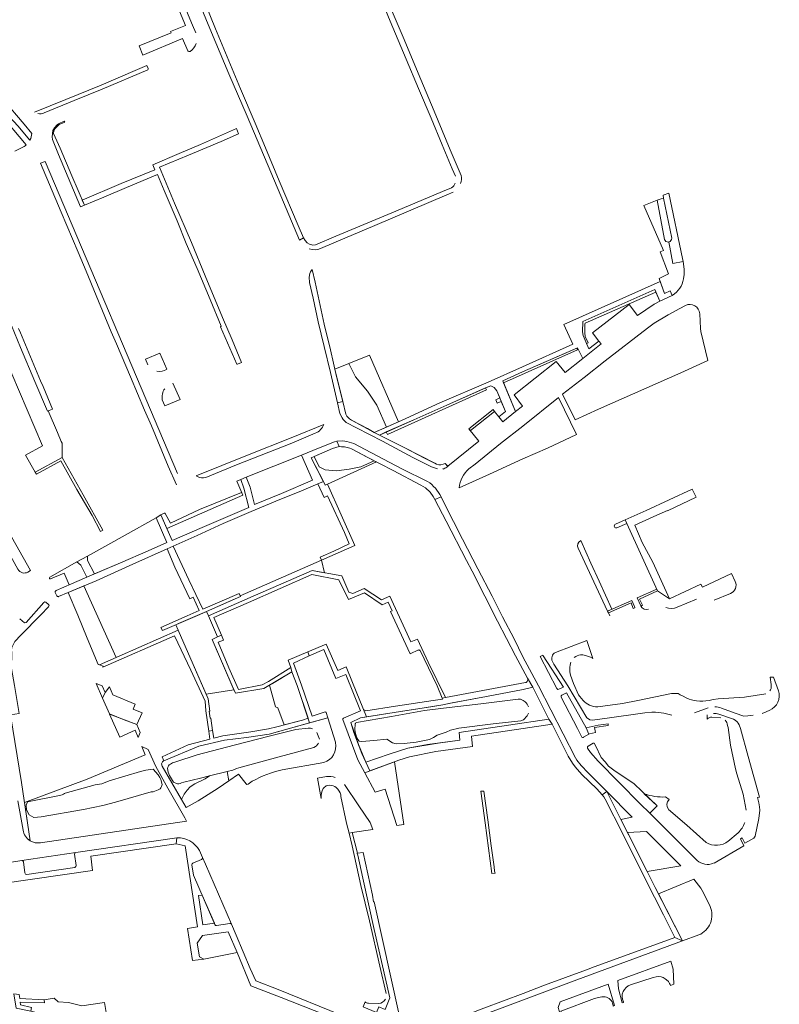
# Model space of a CAD drawing. Header units: metres. Extents: x 209813 to 223847, y 571801 to 587119.
# Tile 734 of 746: x 222329 to 222587, y 584892 to 585226. Entities that reach past the tile are written whole.
import ezdxf

# ---------------------------------------------------------------- set-up
doc = ezdxf.new("R2010")
doc.units = ezdxf.units.M
for name, color, linetype, lineweight in [('B-RO-GK-BESCHOEIING-G', 8, 'GK-BESCHOEIING', 0), ('B-RO-GR-BEPLANTING_CULTUUR_BOSPLANTSOEN-GV', 8, 'Continuous', 0), ('B-RO-GR-BEPLANTING_CULTUUR_HEESTERS-GV', 8, 'Continuous', 0), ('B-RO-GR-BEPLANTING_CULTUUR_VASTE PLANTENVAK-GV', 8, 'Continuous', 0), ('B-RO-GR-GROENVOORZIENING-GV', 8, 'Continuous', 0), ('B-RO-GR-HAAG-GV', 8, 'Continuous', 0), ('B-RO-OG-TERREIN_CULTUURSCHEIDING-GV', 8, 'Continuous', 0), ('B-RO-VH-VERHARDING_HALFVERHARDING-GV', 8, 'Continuous', 0), ('B-RO-VH-VERHARDING_OPEN-GV', 8, 'Continuous', 0), ('B-RO-VH-VERHARDING_SIERBESTRATING-GV', 8, 'Continuous', 0), ('B-RO-VH-VERHARDING_TEGEL-GV', 8, 'Continuous', 0)]:
    doc.layers.add(name, color=color, linetype=linetype, lineweight=lineweight)
doc.linetypes.add('GK-BESCHOEIING', pattern='A,30,-5,[1,NLCS.shx,S=1,R=0,X=0,Y=0],-5', length=40)

msp = doc.modelspace()

# ---------------------------------------------------------------- linework, layer by layer
at = {"layer": 'B-RO-GK-BESCHOEIING-G', "flags": 128}
for points in [[(222546.239, 585164.966), (222545.507, 585164.715)], [(222546.934, 585165.205), (222546.239, 585164.966)], [(222547.658, 585165.454), (222546.934, 585165.205)]]:
    msp.add_lwpolyline(points, dxfattribs=at)
at = {"layer": 'B-RO-GR-BEPLANTING_CULTUUR_BOSPLANTSOEN-GV', "flags": 128}
for points in [[(222327.63, 585181.432), (222330.712, 585182.955), (222331.095, 585183.215), (222331.457, 585183.506), (222322.351, 585194.193), (222313.165, 585204.666), (222308.497, 585209.802), (222306.784, 585207.376), (222304.882, 585206.88), (222300.365, 585204.72), (222294.382, 585199.446), (222283.864, 585190.003), (222283.665, 585189.902)], [(222324.03, 585111.89), (222336.928, 585081.363), (222331.267, 585078.169), (222334.51, 585072.492), (222343.602, 585077.461), (222343.601, 585082.323), (222343.306, 585082.849), (222342.096, 585085.862), (222338.937, 585093.297), (222338.643, 585093.174), (222334.409, 585103.276), (222329.528, 585114.709), (222325.439, 585124.688)]]:
    msp.add_lwpolyline(points, dxfattribs=at)
at = {"layer": 'B-RO-GR-BEPLANTING_CULTUUR_HEESTERS-GV', "flags": 128}
for points in [[(222379.148, 585107.397), (222376.84, 585112.863), (222371.873, 585110.776), (222372.743, 585108.825)], [(222377.633, 585096.986), (222378.517, 585094.92), (222383.67, 585097.124), (222381.164, 585102.602)], [(222549.681, 585029.513), (222544.111, 585041.863), (222540.381, 585048.61), (222537.951, 585054.423), (222545.406, 585057.809), (222548.995, 585059.468), (222549.081, 585059.283), (222558.705, 585063.939), (222557.432, 585066.676), (222541.752, 585059.448), (222534.672, 585056.294)], [(222535.222, 585055.059), (222534.672, 585056.294), (222531.35, 585054.814), (222531.137, 585054.643), (222530.996, 585054.414)], [(222531.397, 585053.544), (222531.623, 585053.508), (222531.847, 585053.552), (222535.222, 585055.059)], [(222535.222, 585055.059), (222545.63, 585032.22)], [(222332.935, 585039.035), (222325.455, 585052.33), (222322.382, 585050.602), (222328.652, 585039.492)], [(222518.711, 585046.645), (222528.715, 585025.291)], [(222528.715, 585025.291), (222530.158, 585025.913), (222525.898, 585035.445), (222523.046, 585041.55), (222519.593, 585049.226)], [(222339.706, 585036.28), (222344.316, 585038.228), (222346.039, 585034.232), (222352.055, 585036.846), (222349.98, 585040.91), (222348.636, 585041.969), (222339.421, 585036.801)], [(222332.052, 585038.54), (222332.935, 585039.035)], [(222572.007, 585035.35), (222570.734, 585038.086), (222560.859, 585033.402), (222560.376, 585034.448), (222549.681, 585029.513), (222545.63, 585032.22), (222539.577, 585029.398), (222540.494, 585027.373), (222539.984, 585027.019)], [(222552.293, 585026.65), (222558.861, 585029.301)], [(222564.853, 585028.989), (222570.44, 585031.315)], [(222537.966, 585026.413), (222537.423, 585026.175), (222536.667, 585028.15), (222528.959, 585024.77), (222529.454, 585023.713)], [(222433.394, 584969.155), (222430.291, 584968.614), (222431.494, 584961.722), (222431.474, 584962.625), (222431.594, 584963.487), (222431.842, 584964.321), (222432.251, 584965.117)], [(222433.26, 584965.957), (222433.726, 584966.118), (222434.213, 584966.196), (222434.896, 584966.14), (222435.561, 584965.979), (222436.127, 584965.737), (222436.654, 584965.419), (222437.194, 584964.851), (222437.644, 584964.21), (222437.95, 584963.598), (222438.181, 584962.954), (222438.224, 584962.354), (222440.179, 584953.332), (222440.988, 584949.9), (222442.097, 584950.161), (222449.111, 584951.187), (222448.186, 584953.597), (222444.344, 584959.238), (222439.468, 584966.441)]]:
    msp.add_lwpolyline(points, dxfattribs=at)
for points in [[(222453.64, 585087.698), (222457.78, 585089.526), (222447.954, 585112.144), (222440.923, 585109.294), (222443.168, 585104.752), (222447.301, 585099.956), (222450.442, 585095.243)], [(222433.713, 585068.411), (222450.329, 585075.914), (222449.497, 585076.344), (222444.932, 585074.243), (222441.058, 585073.44), (222436.76, 585072.92), (222432.934, 585073.204), (222430.808, 585074.29), (222429.146, 585077.793), (222428.098, 585077.348), (222432.25, 585069.37), (222432.835, 585068.014)], [(222393.324, 585023.741), (222392.679, 585025.199), (222383.159, 585021.102), (222382.189, 585020.674), (222392.52, 584997.084), (222401.922, 584998.587), (222394.575, 585015.681), (222396.33, 585016.52)], [(222415.027, 585000.785), (222414.043, 585000.198), (222416.008, 584992.793), (222416.79, 584992.529), (222418.941, 584986.763), (222425.144, 584988.345), (222427.102, 584988.974), (222423.367, 585000.015), (222421.608, 585004.713)], [(222358.241, 584997.704), (222357.244, 584999.907), (222355.231, 585000.701), (222357.377, 584995.801)], [(222368.953, 584986.79), (222359.759, 584990.361), (222363.175, 584982.558), (222368.38, 584984.894), (222369.401, 584982.396), (222370.174, 584984.077)], [(222459.551, 584952.848), (222456.46, 584974.186), (222446.313, 584970.419), (222449.796, 584963.881), (222453.258, 584964.895), (222457.228, 584952.501)], [(222400.205, 584967.708), (222399.581, 584970.819), (222393.604, 584969.352), (222392.206, 584968.408), (222388.616, 584966.734), (222387.132, 584965.627), (222386.025, 584964.574), (222385.081, 584963.224), (222384.178, 584961.316), (222385.761, 584958.609), (222389.838, 584960.966), (222396.636, 584965.195)], [(222395.283, 584919.391), (222391.147, 584928.914), (222389.908, 584928.761), (222391.421, 584918.792)], [(222391.693, 584907.236), (222403.042, 584909.414), (222400.014, 584916.498), (222391.25, 584915.191), (222389.513, 584912.568), (222390.264, 584907.929)], [(222385.05, 584879.188), (222369.387, 584885.432), (222358.607, 584889.078), (222358.012, 584892.525), (222350.278, 584891.361), (222345.785, 584892.532), (222342.298, 584892.668), (222340.964, 584893.901), (222337.495, 584893.339), (222337.65, 584892.38), (222329.394, 584892.609), (222329.543, 584891.656), (222333.29, 584890.827), (222332.996, 584889.5), (222344.436, 584886.733), (222354.843, 584883.767), (222361.347, 584881.657), (222370.514, 584878.336), (222382.748, 584873.721)]]:
    msp.add_lwpolyline(points, close=True, dxfattribs=at)
at = {"layer": 'B-RO-GR-BEPLANTING_CULTUUR_HEESTERS-GV'}
for points in [[(222375.8, 585106.685, 0.1988254), (222379.148, 585107.397)], [(222378.47, 585100.791, 0.2115594), (222377.633, 585096.986)], [(222530.996, 585054.414, 0.4342639), (222531.4, 585053.554)], [(222519.593, 585049.226, 0.3940798), (222518.711, 585046.645)], [(222328.652, 585039.492, 0.4142521), (222332.052, 585038.54)], [(222339.421, 585036.801, 0.8824456), (222339.711, 585036.286)], [(222570.44, 585031.315, 0.4261414), (222572.007, 585035.35)], [(222539.984, 585027.019, 0.4111966), (222542.585, 585025.974)], [(222548.472, 585026.518, 0.2119775), (222552.293, 585026.65)], [(222436.243, 584968.875, 0.1080647), (222433.394, 584969.155)], [(222432.251, 584965.117, -0.1216108), (222433.26, 584965.957)]]:
    msp.add_lwpolyline(points, format="xyb", dxfattribs=at)
at = {"layer": 'B-RO-GR-BEPLANTING_CULTUUR_VASTE PLANTENVAK-GV', "flags": 128}
msp.add_lwpolyline([(222389.059, 585221.495), (222387.9, 585224.193), (222382.102, 585238.079), (222380.013, 585237.391), (222385.523, 585224.085), (222380.441, 585221.981), (222380.602, 585221.59), (222373.446, 585218.607), (222369.821, 585217.111), (222371.029, 585213.991), (222384.531, 585219.641), (222386.314, 585215.469)], dxfattribs=at)
at = {"layer": 'B-RO-GR-BEPLANTING_CULTUUR_VASTE PLANTENVAK-GV'}
for points in [[(222387.046, 585215.245, 0.1580605), (222389.071, 585217.943)], [(222386.314, 585215.469, 0.4662022), (222387.046, 585215.245)]]:
    msp.add_lwpolyline(points, format="xyb", dxfattribs=at)
at = {"layer": 'B-RO-GR-GROENVOORZIENING-GV', "flags": 128}
for points in [[(222547.985, 585151.415), (222545.507, 585164.715), (222540.978, 585162.959), (222547.675, 585147.696), (222546.58, 585147.178), (222549.395, 585139.754), (222546.215, 585138.229), (222547.958, 585133.111), (222549.925, 585133.954), (222550.588, 585132.407), (222551.452, 585132.944)], [(222554.571, 585138.545), (222554.673, 585139.745), (222554.676, 585141.395), (222554.297, 585143.934), (222550.825, 585143.295), (222549.482, 585150.594)], [(222378.206, 585058.525), (222377.132, 585057.951), (222379.135, 585053.375), (222404.906, 585064.656), (222404.491, 585065.595), (222390.2, 585059.738), (222380.355, 585055.091), (222378.613, 585058.4)], [(222537.808, 585026.9), (222536.927, 585028.9), (222528.715, 585025.291), (222528.959, 585024.77), (222536.667, 585028.15), (222537.423, 585026.175), (222537.966, 585026.413)], [(222512.98, 584996.129), (222518.509, 584985.423), (222519.868, 584982.705)], [(222514.757, 584997.513), (222513.218, 584996.814)], [(222520.564, 584982.496), (222522.381, 584983.541), (222521.492, 584985.664), (222514.757, 584997.513)], [(222522.381, 584983.541), (222522.551, 584983.638), (222524.562, 584984.116), (222524.311, 584985.854), (222528.914, 584986.52), (222528.855, 584987.048), (222525.548, 584986.578), (222521.492, 584985.664)], [(222543.056, 584956.703), (222545.561, 584959.183), (222537.702, 584966.739), (222530.836, 584971.292), (222529, 584972.696), (222527.867, 584974.154), (222526.517, 584975.585), (222524.605, 584979.652), (222524.11, 584980.528), (222523.812, 584980.458), (222522.126, 584979.488)], [(222521.932, 584978.824), (222522.91, 584977.322), (222525.46, 584974.421), (222539.81, 584959.92), (222543.056, 584956.703)]]:
    msp.add_lwpolyline(points, dxfattribs=at)
at = {"layer": 'B-RO-GR-GROENVOORZIENING-GV'}
for points in [[(222549.284, 585150.565, -0.3373218), (222547.985, 585151.415)], [(222551.452, 585132.944, 0.2043389), (222554.607, 585138.913)], [(222519.868, 584982.705, 0.4315304), (222520.564, 584982.496)]]:
    msp.add_lwpolyline(points, format="xyb", dxfattribs=at)
at = {"layer": 'B-RO-GR-GROENVOORZIENING-GV', "flags": 128}
for points in [[(222521.521, 585116.105), (222522.107, 585116.364), (222521.115, 585118.538), (222520.973, 585119.766), (222521.02, 585122.648), (222521.074, 585123.04), (222545.058, 585133.581), (222544.686, 585134.428), (222520.278, 585123.552), (222520.17, 585120.054), (222520.386, 585118.866)], [(222493.363, 585102.823), (222518.501, 585113.967), (222518.239, 585114.565), (222499.873, 585106.521), (222493.114, 585103.413)], [(222453.616, 585086.125), (222454.004, 585085.206), (222487.569, 585100.414), (222487.255, 585101.026), (222474.156, 585095.224), (222462.976, 585090.24)], [(222482.138, 585086.56), (222490.355, 585093.071), (222489.838, 585093.712), (222481.633, 585087.186)], [(222392.679, 585025.199), (222393.324, 585023.741), (222408.414, 585030.402), (222420.396, 585035.631), (222428.517, 585039.132), (222432.675, 585038.336), (222431.655, 585042.587), (222404.099, 585030.458), (222404.204, 585030.228)], [(222545.63, 585032.22), (222545.396, 585032.722), (222538.787, 585029.757), (222539.948, 585027.102), (222540.494, 585027.373), (222539.577, 585029.398)]]:
    msp.add_lwpolyline(points, close=True, dxfattribs=at)
at = {"layer": 'B-RO-GR-HAAG-GV', "flags": 128}
for points in [[(222545.058, 585133.581), (222544.686, 585134.428), (222520.278, 585123.552), (222520.17, 585120.054), (222520.386, 585118.866), (222521.521, 585116.105), (222522.107, 585116.364), (222521.115, 585118.538), (222520.973, 585119.766), (222521.02, 585122.648), (222521.074, 585123.04)], [(222518.239, 585114.565), (222499.873, 585106.521), (222493.114, 585103.413), (222493.363, 585102.823), (222518.501, 585113.967)], [(222487.255, 585101.026), (222474.156, 585095.224), (222462.976, 585090.24), (222453.616, 585086.125), (222454.004, 585085.206), (222487.569, 585100.414)], [(222490.355, 585093.071), (222489.838, 585093.712), (222481.633, 585087.186), (222482.138, 585086.56)], [(222538.787, 585029.757), (222539.948, 585027.102), (222540.494, 585027.373), (222539.577, 585029.398), (222545.63, 585032.22), (222545.396, 585032.722)]]:
    msp.add_lwpolyline(points, close=True, dxfattribs=at)
for points in [[(222379.135, 585053.375), (222404.906, 585064.656), (222404.491, 585065.595), (222390.2, 585059.738), (222380.355, 585055.091), (222378.613, 585058.4)], [(222378.206, 585058.525), (222377.132, 585057.951), (222379.135, 585053.375)], [(222537.808, 585026.9), (222536.927, 585028.9), (222528.715, 585025.291), (222528.959, 585024.77)], [(222528.959, 585024.77), (222536.667, 585028.15), (222537.423, 585026.175), (222537.966, 585026.413)], [(222513.717, 584999.477), (222506.852, 585010.117), (222506.724, 585010.367), (222505.869, 585009.929), (222511.502, 584998.992)], [(222512.153, 584998.767), (222513.717, 584999.477)], [(222520.564, 584982.496), (222522.381, 584983.541), (222521.492, 584985.664), (222514.757, 584997.513), (222513.218, 584996.814)], [(222521.932, 584978.824), (222522.91, 584977.322), (222525.46, 584974.421), (222539.81, 584959.92), (222543.056, 584956.703), (222545.561, 584959.183), (222537.702, 584966.739), (222530.836, 584971.292), (222529, 584972.696), (222527.867, 584974.154), (222526.517, 584975.585), (222524.605, 584979.652), (222524.11, 584980.528), (222523.812, 584980.458), (222522.126, 584979.488)]]:
    msp.add_lwpolyline(points, dxfattribs=at)
at = {"layer": 'B-RO-GR-HAAG-GV'}
for points in [[(222378.613, 585058.4, 0.3997614), (222378.206, 585058.525)], [(222537.966, 585026.413, 0.0501171), (222537.808, 585026.9)], [(222511.502, 584998.992, 0.3995096), (222512.153, 584998.767)], [(222513.218, 584996.814, 0.4269785), (222512.98, 584996.129)], [(222522.126, 584979.488, 0.4010863), (222521.932, 584978.824)]]:
    msp.add_lwpolyline(points, format="xyb", dxfattribs=at)
at = {"layer": 'B-RO-OG-TERREIN_CULTUURSCHEIDING-GV', "flags": 128}
for points in [[(222333.374, 585187.378), (222330.713, 585190.57), (222323.685, 585198.9), (222311.486, 585213.164), (222303.203, 585222.79), (222298.233, 585228.726), (222297.485, 585228.073), (222297.186, 585227.771), (222297.187, 585227.371), (222297.843, 585225.773), (222298.195, 585225.073), (222301.659, 585220.884), (222308.689, 585212.354), (222316.118, 585203.876), (222324.45, 585194.5), (222328.565, 585190.012), (222332.721, 585185.1)], [(222549.482, 585150.594), (222550.825, 585143.295), (222554.297, 585143.934), (222554.115, 585144.921), (222549.533, 585167.185), (222547.509, 585166.415), (222547.658, 585165.454)], [(222547.658, 585165.454), (222550.484, 585151.864)], [(222555.106, 585128.992), (222553.205, 585128.045), (222549.303, 585125.901), (222544.55, 585123.007), (222542.248, 585121.361), (222527.834, 585110.181), (222520.727, 585104.541), (222513.37, 585098.901), (222517.756, 585090.193), (222525.659, 585093.781), (222553.571, 585106.19), (222562.675, 585110.326), (222560.391, 585120.232)], [(222560.391, 585120.232), (222560.193, 585121.182), (222559.951, 585126.234)], [(222478.315, 585067.1), (222488.671, 585071.768), (222499.904, 585077.011), (222508.343, 585080.655), (222518.148, 585085.191), (222512.044, 585097.767)], [(222512.044, 585097.767), (222499.962, 585088.114), (222492.326, 585082.209), (222483.784, 585075.208), (222481.674, 585073.621)], [(222523.741, 585009.218), (222521.671, 585015.313), (222510.984, 585011.236)], [(222519.467, 585010.43), (222520.317, 585010.43), (222521.567, 585010.179), (222522.866, 585009.679), (222523.316, 585009.429)], [(222509.98, 585008.237), (222510.429, 585007.336), (222515.266, 584999.977), (222521.709, 584989.109), (222522.18, 584988.715), (222522.736, 584988.416), (222523.485, 584988.248), (222527.797, 584988.829), (222541.396, 584990.833), (222543.695, 584991.033), (222544.945, 584991.033), (222547.795, 584990.634), (222550.545, 584990.034)], [(222520.397, 584994.98), (222519.297, 584996.28), (222518.846, 584996.93), (222517.166, 585000.781), (222516.117, 585003.581), (222515.917, 585004.731), (222515.917, 585006.331), (222515.967, 585006.981), (222516.068, 585007.481), (222516.268, 585008.03)], [(222586.69, 584998.295), (222585.028, 585002.893), (222583.92, 585002.856), (222584.201, 585000.369), (222584.201, 584999.969)], [(222555.593, 584995.787), (222554.143, 584996.537), (222553.293, 584996.887), (222552.643, 584997.287), (222551.643, 584997.387), (222550.393, 584997.337), (222538.945, 584994.934), (222533.746, 584993.932), (222525.447, 584992.78)], [(222582.34, 584997.194), (222575.191, 584996.042), (222566.242, 584995.54), (222564.492, 584995.289), (222563.143, 584994.989)], [(222501.849, 584990.724), (222501.4, 584989.724), (222500.179, 584988.45), (222499.224, 584988.06), (222489.909, 584987.058), (222478.239, 584985.582), (222475.38, 584984.912), (222473.923, 584984.277), (222470.91, 584983.209), (222469.601, 584982.423), (222468.243, 584981.737), (222463.731, 584980.785), (222459.726, 584980.428), (222456.973, 584980.307), (222455.725, 584980.57), (222453.787, 584981.791), (222449.382, 584981.437), (222445.326, 584981.08), (222444.477, 584981.189), (222443.982, 584981.695), (222443.638, 584982.298), (222443.204, 584983.803), (222442.967, 584985.006), (222443.038, 584987.005), (222443.122, 584987.19), (222443.237, 584987.347), (222443.54, 584987.545), (222455.421, 584989.574), (222466.597, 584991.606), (222473.008, 584992.388), (222485.73, 584993.853), (222498.402, 584995.417), (222499.176, 584995.422), (222500.033, 584995.013), (222500.697, 584994.514)], [(222558.244, 584990.736), (222562.793, 584992.488)], [(222581.142, 584990.591), (222582.461, 584991.096), (222583.741, 584991.692), (222584.59, 584992.185), (222585.353, 584992.801), (222586, 584993.542), (222586.491, 584994.394)], [(222436.351, 584980.853), (222433.789, 584989.084), (222425.177, 584986.694), (222413.838, 584983.564), (222406.173, 584982.445), (222398.71, 584981.474), (222390.034, 584979.416), (222378.126, 584974.492)], [(222562.544, 584990.137), (222562.494, 584988.636)], [(222564.044, 584989.337), (222567.143, 584989.137)], [(222564.859, 584939.818), (222574.908, 584945.622), (222573.768, 584948.039), (222574.416, 584948.363), (222575.295, 584946.573), (222578.302, 584948.243), (222578.796, 584948.937), (222580.02, 584954.905), (222580.335, 584957.758), (222580.291, 584958.93), (222580.027, 584960.253), (222579.524, 584962.025), (222580.248, 584962.18), (222576.395, 584975.985), (222573.744, 584985.488), (222573.293, 584986.738), (222572.993, 584987.238), (222572.643, 584987.688), (222572.043, 584988.288), (222571.393, 584988.688), (222566.493, 584990.338), (222565.55, 584990.504), (222564.593, 584990.537)], [(222567.393, 584992.389), (222572.043, 584990.689), (222574.943, 584989.689), (222576.242, 584989.74), (222578.042, 584989.94)], [(222569.444, 584986.537), (222569.644, 584985.837), (222570.395, 584979.835), (222572.147, 584971.832), (222572.597, 584970.031), (222574.748, 584963.179), (222575.699, 584957.728)], [(222380.365, 584973.368), (222381.12, 584973.76), (222382.175, 584974.199), (222389.402, 584976.472), (222401.994, 584979.839), (222413.831, 584982.864), (222422.91, 584985.168), (222427.166, 584985.623)], [(222430.052, 584984.142), (222430.928, 584981.833)], [(222385.809, 584954.034), (222385.274, 584955.164), (222379.479, 584965.226), (222375.405, 584972.57), (222372.815, 584978.348), (222370.651, 584979.337), (222371.804, 584976.517), (222352.168, 584968.257), (222330.84, 584960.308), (222332.794, 584947.366)], [(222429.097, 584979.052), (222417.258, 584975.827), (222403.562, 584972.122), (222402.81, 584971.88), (222401.503, 584971.344), (222399.581, 584970.819), (222400.205, 584967.708), (222403.49, 584970.022), (222406.056, 584966.68)], [(222377.607, 584972.697), (222384.178, 584961.316), (222385.081, 584963.224), (222386.025, 584964.574), (222387.132, 584965.627), (222388.616, 584966.734), (222392.206, 584968.408), (222393.604, 584969.352), (222390.619, 584968.559), (222384.952, 584967.219), (222384.099, 584966.978)], [(222418.304, 584971.437), (222432.394, 584973.917)], [(222344.492, 584963.443), (222344.671, 584963.573), (222354.888, 584966.366), (222357.162, 584966.646), (222359.567, 584967.683), (222370.285, 584970.825), (222372.038, 584971.365), (222374.54, 584971.652), (222376.231, 584969.743), (222376.777, 584968.84), (222377.123, 584968.138), (222377.533, 584966.445), (222377.476, 584966.084), (222377.361, 584965.737), (222377.146, 584965.362), (222376.858, 584965.04), (222376.256, 584964.644)], [(222382.405, 584966.765), (222381.451, 584967.256), (222380.125, 584969.57), (222379.653, 584970.6), (222379.4, 584971.928)], [(222406.707, 584966.554), (222408.108, 584967.574)], [(222373.902, 584963.956), (222361.732, 584960.422), (222357.426, 584959.295), (222350.868, 584957.931), (222336.502, 584955.458), (222334.056, 584955.263), (222332.483, 584956.173), (222331.573, 584957.828), (222331.49, 584959.401), (222331.926, 584960.532), (222342.739, 584962.724)], [(222541.076, 584963.297), (222545.561, 584959.183), (222543.056, 584956.703), (222545.31, 584954.469), (222559.06, 584940.717)], [(222549.551, 584961.323), (222548.401, 584962.223)], [(222562.153, 584946.821), (222555.602, 584952.621), (222549.402, 584958.022)], [(222336.336, 584946.702), (222385.809, 584954.034)], [(222443.873, 584943.142), (222442.097, 584950.161), (222440.988, 584949.9), (222441.998, 584945.612), (222445.007, 584932.179), (222447.881, 584920.147), (222451.42, 584904.808), (222453.622, 584895.484)], [(222572.951, 584950.074), (222569.502, 584947.172)], [(222446.474, 584892.702), (222445.829, 584891.016), (222450.353, 584889.118), (222451.072, 584890.96), (222453.265, 584890.137), (222454.807, 584894.021), (222449.55, 584917.229), (222445.683, 584934.622), (222443.916, 584942.491), (222443.722, 584943.093), (222443.873, 584943.142)], [(222563.461, 584925.064), (222561.261, 584929.714), (222560.311, 584931.315), (222558.011, 584934.315), (222546.008, 584929.311), (222554.161, 584913.356), (222559.66, 584915.408)], [(222548.296, 584900.464), (222548.714, 584900.15), (222549.364, 584899.55), (222549.764, 584898.95), (222549.964, 584898.55), (222550.068, 584898.273), (222551.229, 584898.691), (222550.913, 584903.752), (222550.112, 584906.553), (222532.185, 584899.907)], [(222532.185, 584899.907), (222532.416, 584897.096), (222533.704, 584892.382), (222534.087, 584892.52), (222533.959, 584892.876), (222533.666, 584894.095)], [(222536.515, 584898.447), (222544.214, 584901), (222545.214, 584901.2)], [(222530.417, 584892.293), (222530.593, 584891.504), (222530.623, 584891.274), (222530.998, 584891.409), (222528.866, 584898.695), (222512.619, 584892.69), (222511.919, 584890.789), (222513.582, 584885.173), (222514.12, 584885.363), (222512.819, 584889.488), (222524.267, 584893.843), (222525.567, 584894.193), (222526.767, 584894.393), (222527.417, 584894.393)], [(222451.035, 584892.161), (222447.534, 584892.247)]]:
    msp.add_lwpolyline(points, dxfattribs=at)
at = {"layer": 'B-RO-OG-TERREIN_CULTUURSCHEIDING-GV'}
for points in [[(222332.721, 585185.1, 0.1059011), (222333.374, 585187.378)], [(222550.484, 585151.864, -0.3529621), (222549.482, 585150.594)], [(222559.951, 585126.234, 0.5209548), (222555.156, 585129.052)], [(222481.674, 585073.621, 0.1832197), (222478.315, 585067.1)], [(222510.984, 585011.236, 0.4061659), (222510.001, 585008.202)], [(222517.418, 585009.58, -0.1444967), (222519.467, 585010.43)], [(222523.316, 585009.429, -0.0141803), (222523.741, 585009.218)], [(222584.201, 584999.969, -0.1768548), (222583.79, 584998.244)], [(222558.893, 584994.838, -0.0725264), (222555.593, 584995.787)], [(222586.491, 584994.394, 0.1879215), (222586.69, 584998.295)], [(222500.697, 584994.514, -0.1581911), (222501.899, 584992.825)], [(222563.143, 584994.989, -0.0877543), (222558.893, 584994.838)], [(222565.043, 584992.838, -0.0855002), (222567.393, 584992.389)], [(222562.494, 584988.636, -0.1852102), (222564.044, 584989.337)], [(222568.594, 584988.237, -0.1458824), (222569.444, 584986.537)], [(222427.166, 584985.623, -0.1110088), (222428.614, 584985.358)], [(222430.613, 584980.486, -0.1769823), (222429.097, 584979.052)], [(222432.394, 584973.917, 0.3915277), (222436.38, 584980.727)], [(222378.126, 584974.492, 0.4627637), (222377.607, 584972.697)], [(222379.4, 584971.928, -0.2183988), (222380.365, 584973.368)], [(222408.108, 584967.574, -0.0690023), (222418.304, 584971.437)], [(222384.099, 584966.978, -0.1846708), (222382.405, 584966.765)], [(222406.056, 584966.68, 0.3871615), (222406.707, 584966.554)], [(222342.739, 584962.724, 0.1063341), (222344.492, 584963.443)], [(222376.256, 584964.644, -0.114594), (222373.902, 584963.956)], [(222548.401, 584962.223, -0.0896507), (222541.076, 584963.297)], [(222575.25, 584953.576, -0.1191072), (222572.951, 584950.074)], [(222332.794, 584947.366, 0.1840652), (222336.336, 584946.702)], [(222559.06, 584940.717, 0.2889423), (222564.643, 584939.73)], [(222559.66, 584915.408, 0.4190646), (222563.476, 584925.05)], [(222545.214, 584901.2, -0.2478582), (222548.296, 584900.464)], [(222447.534, 584892.247, -0.1763232), (222446.474, 584892.702)], [(222453.302, 584893.637, -0.249984), (222451.035, 584892.161)]]:
    msp.add_lwpolyline(points, format="xyb", dxfattribs=at)
at = {"layer": 'B-RO-OG-TERREIN_CULTUURSCHEIDING-GV', "flags": 128}
for points in [[(222546.434, 585130.451), (222545.058, 585133.581), (222521.074, 585123.04), (222521.02, 585122.648), (222520.973, 585119.766), (222521.115, 585118.538), (222522.107, 585116.364), (222521.521, 585116.105), (222522.324, 585114.288), (222525.738, 585116.966), (222523.576, 585119.754), (222535.997, 585129.382), (222538.898, 585125.64), (222544.51, 585129.46)], [(222497.49, 585093.057), (222499.839, 585094.904), (222496.995, 585098.698), (222511.222, 585110.027), (222514.263, 585106.244), (222520.291, 585110.983), (222518.515, 585114.686), (222518.239, 585114.565), (222518.501, 585113.967), (222493.363, 585102.823)], [(222438.884, 585096.447), (222439.888, 585092.131), (222440.234, 585091.479), (222441.178, 585090.523), (222441.875, 585090.068), (222447.208, 585087.285), (222449.5, 585085.87), (222453.64, 585087.698), (222450.442, 585095.243), (222447.301, 585099.956), (222443.168, 585104.752), (222440.923, 585109.294), (222436.185, 585107.374)], [(222490.355, 585093.071), (222491.805, 585091.272), (222494.096, 585093.006), (222492.635, 585096.426), (222491.265, 585095.859), (222490.746, 585096.993), (222492.111, 585097.654), (222491.124, 585100.112), (222490.179, 585101.198), (222489.045, 585101.765), (222487.255, 585101.026), (222487.569, 585100.414), (222454.004, 585085.206), (222453.616, 585086.125), (222451.295, 585085.059), (222459.668, 585080.807), (222470.086, 585075.492), (222470.634, 585075.188), (222471.482, 585074.933), (222472.133, 585074.979), (222472.934, 585075.224), (222473.585, 585075.371), (222474.556, 585074.439), (222485.012, 585082.995), (222481.633, 585087.186), (222489.838, 585093.712)], [(222437.671, 585081.141), (222435.417, 585080.454), (222429.146, 585077.793), (222430.808, 585074.29), (222432.934, 585073.204), (222436.76, 585072.92), (222441.058, 585073.44), (222444.932, 585074.243), (222449.497, 585076.344), (222441.816, 585080.365), (222441.218, 585080.619), (222439.47, 585081.03), (222438.471, 585081.036)], [(222406.079, 585070.73), (222407.488, 585067.32), (222408.953, 585061.459), (222418.075, 585065.205), (222428.603, 585069.792), (222424.854, 585078.268)], [(222379.135, 585053.375), (222380.93, 585049.275), (222391.206, 585053.714), (222406.997, 585060.52), (222405.337, 585067.033), (222404.259, 585069.979), (222402.891, 585069.415), (222404.906, 585064.656)], [(222352.299, 585043.997), (222352.239, 585042.497), (222354.612, 585037.931), (222363.484, 585041.678), (222372.859, 585045.773), (222379.125, 585048.536), (222375.526, 585056.96), (222364.991, 585051.123)], [(222350.952, 585033.847), (222345.674, 585031.633), (222348.927, 585023.961), (222352.129, 585016.139), (222355.925, 585007.213), (222356.348, 585007.065), (222361.932, 585009.519)], [(222503.297, 584999.478), (222500.038, 584998.702), (222487.657, 584996.333), (222474.826, 584993.969), (222472.77, 584993.491), (222463.651, 584992.037), (222458.49, 584991.242), (222444.86, 584989.036), (222441.542, 584987.471), (222444.164, 584979.992), (222446.652, 584974.065), (222454.585, 584976.782), (222460.989, 584978.748), (222471.181, 584980.456), (222478.596, 584981.528), (222478.373, 584984.08), (222495.057, 584986.604), (222508.799, 584988.625)], [(222528.461, 584964.069), (222533.204, 584954.617), (222537.061, 584955.418)], [(222535.505, 584950.116), (222542.157, 584936.963), (222553.611, 584938.816), (222546.611, 584945.767), (222541.911, 584950.567)]]:
    msp.add_lwpolyline(points, close=True, dxfattribs=at)
at = {"layer": 'B-RO-OG-TERREIN_CULTUURSCHEIDING-GV'}
for centre, radius, start, end in [((222525.362, 584999.52), 6.728, 222.44095, 269.29016), ((222551.318, 584959.585), 2.479, 135.47572, 217.72396), ((222565.582, 584952.186), 6.367, 237.41436, 309.39721), ((222537.718, 584894.544), 4.084, 107.12588, 206.26481), ((222527.477, 584891.3), 3.103, 18.66172, 91.67325)]:
    msp.add_arc(centre, radius, start, end, dxfattribs=at)
at = {"layer": 'B-RO-VH-VERHARDING_HALFVERHARDING-GV', "flags": 128}
msp.add_lwpolyline([(222354.612, 585037.931), (222352.239, 585042.497), (222352.299, 585043.997), (222348.636, 585041.969), (222349.98, 585040.91), (222352.055, 585036.846)], close=True, dxfattribs=at)
at = {"layer": 'B-RO-VH-VERHARDING_OPEN-GV', "flags": 128}
for points in [[(222403.476, 585187.228), (222402.77, 585189.076), (222390.645, 585183.661), (222383.376, 585180.604), (222374.453, 585176.707), (222375.043, 585175.003), (222363.715, 585170.37), (222350.482, 585164.799), (222351.226, 585163.03), (222357.787, 585165.805), (222365.457, 585169.109), (222375.984, 585173.497), (222378.3, 585168.031), (222382.637, 585157.701), (222385.741, 585150.08), (222389.439, 585141.554), (222393.826, 585131.074), (222397.62, 585121.998), (222397.332, 585121.808), (222402.938, 585109.08), (222403.092, 585109.11), (222404.446, 585109.702), (222401.342, 585117.324), (222398.038, 585124.946), (222392.225, 585139.137), (222387.493, 585150.419), (222381.824, 585163.758), (222376.699, 585175.993), (222386.523, 585180.085), (222397.601, 585184.669)], [(222492.111, 585097.654), (222490.746, 585096.993), (222491.265, 585095.859), (222492.635, 585096.426)]]:
    msp.add_lwpolyline(points, close=True, dxfattribs=at)
msp.add_lwpolyline([(222325.439, 585124.688), (222329.528, 585114.709), (222334.409, 585103.276), (222338.643, 585093.174), (222340.346, 585093.888), (222337.16, 585101.546), (222336.349, 585103.429), (222329.521, 585119.697), (222328.891, 585121.199)], dxfattribs=at)
at = {"layer": 'B-RO-VH-VERHARDING_SIERBESTRATING-GV', "flags": 128}
msp.add_lwpolyline([(222359.741, 584990.401), (222364.668, 584988.436), (222368.953, 584986.79), (222370.796, 584990.771), (222367.758, 584992.053), (222368.476, 584993.746), (222360.856, 584996.877), (222359.734, 584999.589), (222358.241, 584997.704), (222357.377, 584995.801)], close=True, dxfattribs=at)
at = {"layer": 'B-RO-VH-VERHARDING_TEGEL-GV', "flags": 128}
for points in [[(222429.52, 585281.226), (222427.427, 585282.636), (222425.5, 585282.166), (222428.366, 585280.23), (222430.259, 585278.721), (222432.199, 585276.711), (222434.932, 585273.047), (222435.875, 585271.592), (222439.831, 585262.018), (222443.687, 585252.645), (222444.924, 585249.838), (222452.04, 585232.704), (222454.947, 585225.534), (222460.368, 585212.647), (222464.508, 585202.669), (222468.796, 585192.539), (222472.542, 585183.563), (222475.942, 585175.44), (222477.077, 585172.882)], [(222479.026, 585173.189), (222475.346, 585181.881), (222469.901, 585194.969), (222464.457, 585207.856), (222459.718, 585219.246), (222450.242, 585241.624), (222446.824, 585249.83), (222444.944, 585254.241), (222437.87, 585270.532)], [(222372.836, 585209.406), (222372.408, 585210.431), (222369.199, 585209.05), (222356.918, 585203.823), (222344.939, 585198.894), (222334.272, 585194.662)], [(222337.601, 585194.347), (222347.686, 585198.635), (222357.273, 585202.472), (222372.676, 585209.015)], [(222382.768, 585072.041), (222337.894, 585177.859), (222336.258, 585177.29), (222343.307, 585160.741), (222349.075, 585147.152), (222351.785, 585140.683), (222355.235, 585132.359), (222360.31, 585120.124)], [(222475.803, 585168.989), (222472.695, 585167.707), (222456.905, 585161.051), (222436.504, 585152.522), (222429.637, 585149.613), (222428.736, 585149.518), (222427.588, 585149.825), (222426.741, 585150.33), (222426.046, 585151.085), (222425.551, 585151.988)], [(222431.359, 585148.306), (222439.547, 585151.887), (222449.733, 585156.176), (222474.148, 585166.618), (222476.345, 585167.527)], [(222438.884, 585096.447), (222436.765, 585104.904), (222434.671, 585114.02), (222432.523, 585122.636), (222429.46, 585136.959), (222428.498, 585141.259), (222427.936, 585140.439), (222427.638, 585139.888), (222427.442, 585138.587), (222427.548, 585136.836), (222428.817, 585131.488), (222430.494, 585123.489), (222432.573, 585115.092), (222434.653, 585106.245), (222437.032, 585096.024)], [(222451.295, 585085.059), (222462.976, 585090.24), (222474.156, 585095.224), (222487.391, 585101.095), (222489.045, 585101.765), (222490.179, 585101.198), (222491.124, 585100.112), (222494.096, 585093.006), (222491.805, 585091.272), (222493.173, 585089.576), (222497.49, 585093.057), (222493.114, 585103.413), (222499.873, 585106.521), (222518.515, 585114.686), (222520.291, 585110.983), (222526.517, 585115.961), (222525.738, 585116.966), (222522.324, 585114.288), (222520.386, 585118.866), (222520.17, 585120.054), (222520.278, 585123.552), (222544.686, 585134.428), (222546.434, 585130.451), (222550.588, 585132.407), (222549.925, 585133.954), (222547.958, 585133.111), (222546.596, 585137.111), (222513.871, 585122.527), (222516.89, 585115.908), (222499.883, 585108.172), (222488.202, 585103.041), (222471.81, 585095.938), (222458.774, 585089.965), (222449.5, 585085.87)], [(222360.31, 585120.124), (222362.085, 585116.062), (222366.867, 585104.779), (222371.599, 585093.547), (222374.016, 585088.18), (222379.632, 585074.441), (222382.482, 585068.138)], [(222474.529, 585074.414), (222473.585, 585075.371), (222472.934, 585075.224), (222472.133, 585074.979), (222471.482, 585074.933), (222470.634, 585075.188), (222466.846, 585077.112), (222459.668, 585080.807), (222449.5, 585085.87), (222443.271, 585089.36), (222441.875, 585090.068), (222441.178, 585090.523), (222440.234, 585091.479), (222439.888, 585092.131), (222438.884, 585096.447), (222437.032, 585096.024), (222437.889, 585092.343), (222438.63, 585090.838), (222438.977, 585090.336), (222440.021, 585089.329), (222443.509, 585087.457), (222452.382, 585082.952), (222462.598, 585077.488), (222468.978, 585074.248), (222470.974, 585073.536)], [(222432.456, 585088.683), (222421.941, 585084.388), (222406.003, 585078.032), (222397.784, 585074.731), (222389.174, 585071.176), (222389.533, 585070.949)], [(222436.828, 585082.977), (222436.031, 585082.701), (222430.668, 585080.583), (222424.854, 585078.268), (222428.603, 585069.792), (222418.075, 585065.205), (222408.953, 585061.459), (222407.488, 585067.32), (222406.079, 585070.73), (222404.259, 585069.979), (222405.337, 585067.033), (222406.997, 585060.52), (222391.156, 585053.714), (222380.93, 585049.275), (222377.132, 585057.951), (222375.526, 585056.96), (222379.125, 585048.536), (222372.859, 585045.773), (222363.484, 585041.678), (222352.055, 585036.846), (222341.573, 585032.252)], [(222392.359, 585070.613), (222402.834, 585074.9), (222421.529, 585082.289), (222429.549, 585085.642)], [(222467.648, 585069.305), (222458.925, 585073.609), (222446.465, 585080.187), (222442.577, 585082.161), (222441.829, 585082.466), (222440.182, 585082.876), (222438.883, 585083.084), (222436.882, 585082.996), (222437.671, 585081.141), (222438.471, 585081.036), (222439.47, 585081.03), (222441.218, 585080.619), (222441.816, 585080.365), (222447.099, 585077.582), (222455.921, 585073.027), (222465.391, 585068.068), (222466.885, 585067.159), (222468.476, 585065.648), (222469.567, 585064.141), (222470.136, 585063.153)], [(222432.295, 585069.267), (222428.098, 585077.348), (222435.417, 585080.454), (222437.671, 585081.141)], [(222381.268, 585047.322), (222389.489, 585050.924), (222398.264, 585055.072), (222407.738, 585059.065), (222416.109, 585062.566), (222424.88, 585066.113), (222430.445, 585068.48)], [(222528.461, 584964.069), (222522.16, 584970.369), (222519.71, 584972.87), (222518.31, 584974.67), (222517.81, 584975.47), (222505.238, 584999.986), (222499.983, 585009.774), (222496.962, 585015.917), (222493.037, 585023.357), (222489.512, 585030.398), (222484.681, 585039.686), (222479.496, 585049.723), (222473.355, 585061.758), (222472.247, 585064.105), (222470.136, 585063.153), (222473.966, 585055.812), (222480.885, 585042.465), (222482.713, 585038.803), (222491.36, 585021.945), (222497.439, 585010.154), (222501.531, 585002.524)], [(222345.674, 585031.633), (222355.198, 585035.627), (222367.581, 585041.253), (222379.262, 585046.384)], [(222473.683, 584995.979), (222467.876, 585007.983), (222464.249, 585015.775), (222461.992, 585014.85), (222454.863, 585030.352), (222451.992, 585029.074), (222446.129, 585032.973), (222442.219, 585031.296), (222440.921, 585031.704), (222438.505, 585037.221), (222428.517, 585039.132), (222420.396, 585035.631), (222408.414, 585030.402), (222393.324, 585023.741), (222396.33, 585016.52), (222397.67, 585017.161), (222395.07, 585023.08), (222406.901, 585028.21), (222428.408, 585037.733), (222437.547, 585035.926), (222440.756, 585029.255), (222446.22, 585031.522), (222452.245, 585027.434), (222454.3, 585028.322), (222455.629, 585025.42), (222455.082, 585025.165), (222461.773, 585010.834), (222464.556, 585012.133), (222464.623, 585011.989), (222465.002, 585012.151), (222470.838, 584999.962), (222472.589, 584995.803)], [(222341.308, 585031.618), (222341.808, 585030.488)], [(222342.465, 585030.232), (222345.674, 585031.633)], [(222332.794, 584947.366), (222329.808, 584967.143), (222326.17, 584990.109), (222329.023, 584990.544), (222327.47, 585000.101), (222326.518, 585005.841), (222326.551, 585011.293), (222326.455, 585011.994), (222326.611, 585012.943), (222326.865, 585013.642), (222327.624, 585015.038), (222329.686, 585017.126), (222336.378, 585024.087), (222339.073, 585026.803)], [(222337.455, 585028.269), (222331.412, 585021.417), (222330.862, 585021.37), (222329.247, 585022.637)], [(222339.064, 585027.517), (222338.16, 585028.314)], [(222394.707, 584984.811), (222394.123, 584988.974), (222393.901, 584988.942), (222393.561, 584991.324), (222393.789, 584991.357), (222393.208, 584995.512), (222383.021, 585018.788), (222356.348, 585007.065), (222357.522, 585006.653), (222357.421, 585006.225), (222381.805, 585016.942), (222387.359, 585005.244), (222392.196, 584994.767), (222392.375, 584991.419), (222393.361, 584984.616)], [(222396.33, 585016.52), (222394.575, 585015.681), (222401.307, 584999.999), (222402.416, 584997.455), (222412.021, 584998.991), (222421.608, 585004.713)], [(222421.251, 585006.204), (222413.688, 585001.46), (222411.464, 585000.241), (222403.495, 584998.725), (222400.217, 585006.043), (222396.569, 585014.718), (222398.407, 585015.472), (222397.67, 585017.161)], [(222438.931, 584988.555), (222444.009, 584974.844), (222446.313, 584970.419), (222448.093, 584971.1), (222445.382, 584976.929), (222442.657, 584984.059), (222441.542, 584987.471), (222444.86, 584989.036), (222446.963, 584989.376), (222442.187, 585001.065), (222440.018, 585006.447), (222437.16, 585005.118), (222433.225, 585014.131), (222427.028, 585011.483)], [(222432.853, 584991.073), (222428.46, 584989.66), (222424.869, 585000.149), (222422.126, 585007.661), (222427.513, 585010.08), (222427.028, 585011.483), (222420.368, 585008.637), (222421.251, 585006.204), (222421.608, 585004.713), (222423.367, 585000.015), (222427.599, 584987.355), (222433.789, 584989.084), (222433.228, 584990.887)], [(222427.513, 585010.08), (222432.454, 585012.299), (222436.544, 585002.471), (222439.852, 585003.802), (222444.886, 584991.436)], [(222446.963, 584989.376), (222458.49, 584991.242), (222469.363, 584992.977), (222472.77, 584993.491), (222476.029, 584994.206), (222487.657, 584996.333), (222500.038, 584998.702), (222503.297, 584999.478), (222501.531, 585002.524)], [(222500.838, 585001.06), (222473.683, 584995.979), (222472.589, 584995.803)], [(222503.297, 584999.478), (222508.799, 584988.625)], [(222472.589, 584995.803), (222472.741, 584995.441), (222469.534, 584994.925), (222456.708, 584993.011), (222446.686, 584991.417), (222445.941, 584991.925)], [(222444.886, 584991.436), (222439.094, 584988.934)], [(222427.102, 584988.974), (222425.144, 584988.345), (222416.516, 584986.086), (222413.607, 584985.317), (222407.693, 584984.279), (222398.175, 584982.93), (222395.068, 584982.217), (222394.707, 584984.811), (222393.361, 584984.616), (222393.745, 584981.87), (222386.438, 584979.954), (222377.64, 584975.847), (222378.126, 584974.492), (222390.034, 584979.416), (222398.71, 584981.474), (222406.173, 584982.445), (222413.838, 584983.564), (222427.599, 584987.355)], [(222448.093, 584971.1), (222457.864, 584974.697), (222461.458, 584975.813), (222470.451, 584977.614), (222482.924, 584979.332), (222482.562, 584982.886), (222500.047, 584985.451), (222509.849, 584986.974), (222508.799, 584988.625), (222495.057, 584986.604), (222478.373, 584984.08), (222478.596, 584981.528), (222467.655, 584980.004), (222460.989, 584978.748), (222454.585, 584976.782), (222446.652, 584974.065)], [(222509.849, 584986.974), (222515.351, 584976.122), (222516.801, 584973.721), (222517.702, 584972.471), (222520.002, 584969.87), (222525.003, 584965.019), (222526.887, 584962.898)], [(222554.161, 584913.356), (222544.858, 584931.561), (222538.706, 584943.764), (222533.204, 584954.617), (222528.461, 584964.069), (222526.887, 584962.898), (222527.453, 584962.219), (222527.903, 584961.469), (222533.855, 584949.666), (222540.207, 584936.962), (222544.608, 584928.26), (222547.709, 584922.258), (222551.561, 584914.556)], [(222328.628, 584960.95), (222330.399, 584950.975)], [(222323.362, 584932.855), (222354.002, 584937.247), (222353.395, 584942.195), (222382.338, 584946.334), (222382.584, 584948.404), (222348.252, 584943.346)], [(222382.338, 584946.334), (222385.421, 584945.657), (222389.595, 584918.168), (222386.169, 584917.587), (222387.931, 584906.709), (222391.693, 584907.236), (222390.264, 584907.929), (222389.513, 584912.568), (222391.25, 584915.191), (222400.014, 584916.498), (222403.042, 584909.414), (222407.646, 584898.173), (222417.916, 584894.174), (222451.515, 584880.995)], [(222348.252, 584943.346), (222329.967, 584940.652)], [(222348.458, 584939.017), (222347.832, 584942.769)], [(222391.242, 584941.689), (222390.194, 584944.059)], [(222457.997, 584888.287), (222455.181, 584901.068), (222449.475, 584926.623), (222449.321, 584926.601), (222448.968, 584928.898), (222445.73, 584943.407), (222443.873, 584943.142), (222443.722, 584943.093), (222443.916, 584942.491), (222445.683, 584934.622), (222449.55, 584917.229), (222454.807, 584894.021), (222453.265, 584890.137)], [(222329.967, 584940.652), (222326.467, 584940.131)], [(222331.04, 584936.474), (222330.536, 584940.224)], [(222387.655, 584939.215), (222388.205, 584935.7), (222395.497, 584918.899)], [(222390.979, 584941.026), (222387.955, 584939.75)], [(222401.105, 584919.013), (222392.26, 584939.388), (222391.242, 584941.689)], [(222347.937, 584938.334), (222331.69, 584935.919)], [(222395.283, 584919.391), (222391.421, 584918.792), (222389.908, 584928.761), (222391.147, 584928.914)], [(222396.032, 584918.604), (222400.57, 584919.308)], [(222452.237, 584882.847), (222451.676, 584882.99), (222438.138, 584888.247), (222416.97, 584896.872), (222409.348, 584899.803), (222407.492, 584904.073), (222402.709, 584915.325), (222401.105, 584919.013)], [(222451.072, 584890.96), (222450.353, 584889.118), (222458.025, 584886.236), (222461.766, 584885.196), (222464.413, 584884.768), (222469.213, 584884.567), (222473.517, 584884.772), (222477.977, 584885.525), (222483.648, 584887.315), (222491.984, 584890.377), (222500.12, 584893.391), (222518.217, 584900.194), (222554.161, 584913.356), (222551.561, 584914.556), (222538.163, 584909.701), (222524.165, 584904.597), (222521.516, 584903.596), (222507.318, 584898.391), (222500.093, 584895.541), (222486.734, 584890.582), (222481.761, 584888.635), (222477.446, 584887.33), (222475.19, 584886.904)]]:
    msp.add_lwpolyline(points, dxfattribs=at)
for points in [[(222384.681, 585244.392), (222388.511, 585235.651), (222394.359, 585221.614), (222400.157, 585207.627), (222406.406, 585193.242), (222417.798, 585166.217), (222424.199, 585151.182), (222425.551, 585151.988), (222423.777, 585156.2), (222417.319, 585171.295), (222412.687, 585182.477), (222409.088, 585190.851), (222404.209, 585202.585), (222398.492, 585216.174), (222395.733, 585222.893), (222392.234, 585231.267), (222386.366, 585244.858)], [(222349.91, 585162.473), (222351.226, 585163.03), (222346.932, 585173.023), (222342.964, 585182.451), (222340.742, 585187.395), (222340.867, 585188.293), (222341.321, 585189.116), (222342.172, 585190.022), (222342.63, 585190.391), (222344.526, 585191.287), (222344.341, 585191.623), (222342.413, 585190.712), (222341.914, 585190.31), (222341.018, 585189.356), (222340.521, 585188.454), (222340.278, 585186.302), (222340.381, 585185.352), (222342.449, 585180.207)], [(222357.49, 585052.821), (222350.824, 585064.713), (222343.602, 585077.461), (222334.51, 585072.492), (222334.934, 585071.749), (222343.245, 585076.263), (222348.635, 585066.527), (222353.832, 585057.693), (222356.675, 585052.359)], [(222431.196, 585043.613), (222431.655, 585042.587), (222442.929, 585047.549), (222433.713, 585068.411), (222432.835, 585068.014), (222432.295, 585069.267), (222430.445, 585068.48), (222432.536, 585063.85), (222433.658, 585064.374), (222439.444, 585051.97), (222441.071, 585048.109), (222435.824, 585045.653)], [(222386.072, 585023.741), (222377.183, 585019.789), (222377.666, 585018.679), (222390.327, 585024.159), (222398.699, 585027.86), (222404.204, 585030.228), (222403.7, 585031.329), (222391.338, 585025.954), (222386.598, 585035.886), (222381.268, 585047.322), (222379.262, 585046.384), (222381.925, 585040.216), (222386.99, 585029.502), (222388.099, 585029.993), (222390.082, 585025.518)], [(222490.224, 584938.503), (222489.219, 584945.611), (222488.063, 584954.475), (222486.766, 584964.239), (222485.715, 584964.151), (222487.132, 584953.425), (222489.42, 584936.258), (222490.522, 584936.397), (222490.344, 584936.997)], [(222328.016, 584890.507), (222332.996, 584889.5), (222333.29, 584890.827), (222329.543, 584891.656), (222329.394, 584892.609), (222337.65, 584892.38), (222337.495, 584893.339), (222329.282, 584893.867), (222329.075, 584895.19), (222327.282, 584895.423)]]:
    msp.add_lwpolyline(points, close=True, dxfattribs=at)
at = {"layer": 'B-RO-VH-VERHARDING_TEGEL-GV'}
for points in [[(222372.676, 585209.015, 0.4000224), (222372.836, 585209.406)], [(222335.401, 585194.189, 0.1517538), (222337.601, 585194.347)], [(222478.835, 585170.387, 0.135975), (222479.026, 585173.189)], [(222477.012, 585170.482, -0.1428352), (222475.803, 585168.989)], [(222427.51, 585148.242, 0.1735511), (222431.359, 585148.306)], [(222429.549, 585085.642, 0.1926629), (222432.456, 585088.683)], [(222472.774, 585073.525, 0.0251759), (222473.157, 585073.634)], [(222473.157, 585073.634, 0.0969849), (222474.529, 585074.414)], [(222389.533, 585070.949, 0.197521), (222392.359, 585070.613)], [(222472.247, 585064.105, 0.1225594), (222467.648, 585069.305)], [(222341.573, 585032.252, 0.3980738), (222341.308, 585031.618)], [(222341.808, 585030.488, 0.4198117), (222342.465, 585030.232)], [(222338.16, 585028.314, 0.404705), (222337.455, 585028.269)], [(222339.073, 585026.803, 0.413137), (222339.064, 585027.517)], [(222501.531, 585002.524, -0.5103515), (222500.838, 585001.06)], [(222433.228, 584990.887, 0.3899538), (222432.853, 584991.073)], [(222439.094, 584988.934, 0.4029269), (222438.931, 584988.555)], [(222330.399, 584950.975, 0.223794), (222332.794, 584947.366)], [(222390.194, 584944.059, 0.2847983), (222382.584, 584948.404)], [(222347.832, 584942.769, -0.4168157), (222348.252, 584943.346)], [(222330.536, 584940.224, 0.4087071), (222329.967, 584940.652)], [(222348.458, 584939.017, -0.3783717), (222347.937, 584938.334)], [(222387.955, 584939.75, 0.3466287), (222387.655, 584939.215)], [(222391.242, 584941.689, -0.4105644), (222390.979, 584941.026)], [(222331.69, 584935.919, -0.3942923), (222331.04, 584936.474)], [(222400.57, 584919.308, -0.3275018), (222401.105, 584919.013)], [(222395.497, 584918.899, 0.346578), (222396.032, 584918.604)]]:
    msp.add_lwpolyline(points, format="xyb", dxfattribs=at)

doc.saveas('drawing.dxf')
